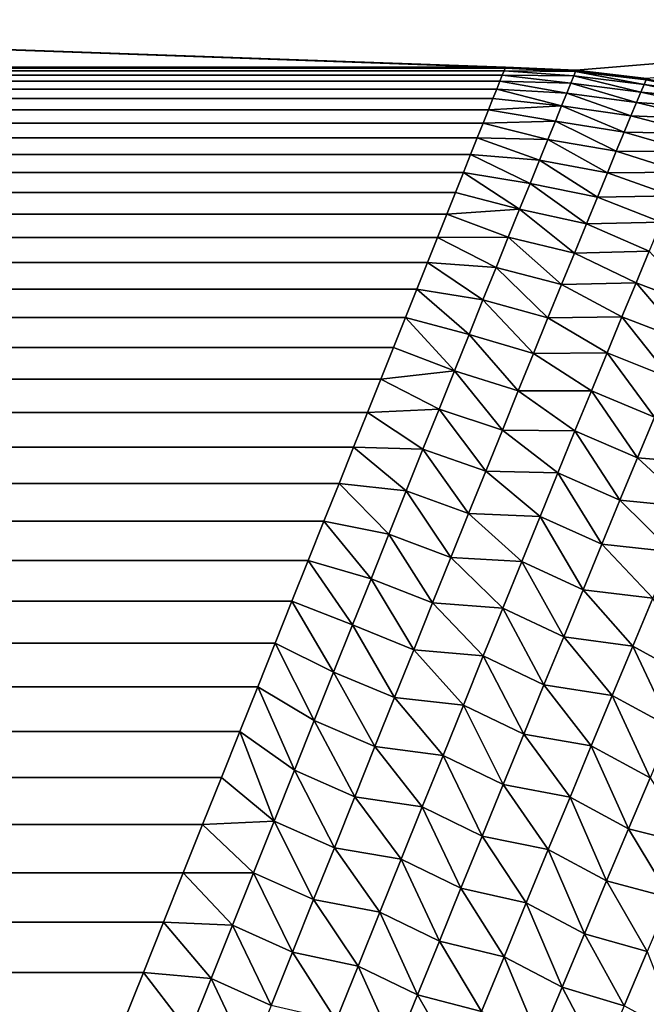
# Model space of a CAD drawing. Extents: x -226 to 226, y -900 to 900.
# Tile 719 of 729: x 178.73 to 179.98, y 894.43 to 896.39. Entities that reach past the tile are written whole.
import ezdxf

# ---------------------------------------------------------------- set-up
doc = ezdxf.new("R2010")
doc.units = 0
doc.header["$LTSCALE"] = 65.185185
for name, color, linetype in [('117', 7, 'CONTINUOUS'), ('189', 7, 'CONTINUOUS'), ('490', 7, 'CONTINUOUS'), ('491', 7, 'CONTINUOUS'), ('496', 7, 'CONTINUOUS'), ('499', 7, 'CONTINUOUS')]:
    doc.layers.add(name, color=color, linetype=linetype)

msp = doc.modelspace()

# ---------------------------------------------------------------- linework, layer by layer
at = {"layer": '117', "color": 7, "linetype": 'CONTINUOUS'}
for points in [[(76, 900), (226, 900), (179.8412, 896.2945), (76, 900)], [(76, 896.3), (76, 900), (179.7, 896.3), (76, 896.3)], [(179.7, 896.3), (76, 900), (179.8412, 896.2945), (179.7, 896.3)], [(179.8412, 896.2945), (226, 900), (179.9816, 896.2778), (179.8412, 896.2945)]]:
    msp.add_3dface(points, dxfattribs=at)
at = {"layer": '189', "color": 7, "linetype": 'CONTINUOUS'}
for points in [[(181.25, 900, 1.9), (177.25, 900, 1.9), (177.25, 0, 1.9), (181.25, 900, 1.9)], [(181.25, 900, 1.9), (177.25, 0, 1.9), (181.25, 0, 1.9), (181.25, 900, 1.9)]]:
    msp.add_3dface(points, dxfattribs=at)
at = {"layer": '490', "color": 7, "linetype": 'CONTINUOUS'}
for points in [[(76, 896.3), (179.7, 896.3), (-179.7, 896.3, -20.3), (76, 896.3)], [(-179.7, 896.3, -20.3), (179.7, 896.3), (179.7, 896.3, -20.3), (-179.7, 896.3, -20.3)]]:
    msp.add_3dface(points, dxfattribs=at)
at = {"layer": '491', "color": 7, "linetype": 'CONTINUOUS'}
for points in [[(179.7, 896.3), (179.8412, 896.2945), (179.7, 896.3, -20.3), (179.7, 896.3)], [(179.7, 896.3, -20.3), (179.8412, 896.2945), (179.8412, 896.2945, -20.3), (179.7, 896.3, -20.3)], [(179.8412, 896.2945), (179.9816, 896.2778), (179.8412, 896.2945, -20.3), (179.8412, 896.2945)], [(179.8412, 896.2945, -20.3), (179.9816, 896.2778), (179.9817, 896.2778, -20.3), (179.8412, 896.2945, -20.3)]]:
    msp.add_3dface(points, dxfattribs=at)
at = {"layer": '496', "color": 7, "linetype": 'CONTINUOUS'}
for points in [[(-179.7, 896.3, -20.3), (179.7, 896.3, -20.3), (179.6993, 896.2983, -20.4022), (-179.7, 896.3, -20.3)], [(-179.6993, 896.2983, -20.4022), (-179.7, 896.3, -20.3), (179.6993, 896.2983, -20.4022), (-179.6993, 896.2983, -20.4022)], [(-179.6972, 896.293, -20.5043), (-179.6993, 896.2983, -20.4022), (179.6972, 896.293, -20.5043), (-179.6972, 896.293, -20.5043)], [(179.6972, 896.293, -20.5043), (-179.6993, 896.2983, -20.4022), (179.6993, 896.2983, -20.4022), (179.6972, 896.293, -20.5043)], [(-179.6937, 896.2843, -20.6062), (-179.6972, 896.293, -20.5043), (179.6937, 896.2843, -20.6062), (-179.6937, 896.2843, -20.6062)], [(179.6937, 896.2843, -20.6062), (-179.6972, 896.293, -20.5043), (179.6972, 896.293, -20.5043), (179.6937, 896.2843, -20.6062)], [(-179.6889, 896.2721, -20.7078), (-179.6937, 896.2843, -20.6062), (179.6889, 896.2721, -20.7078), (-179.6889, 896.2721, -20.7078)], [(179.6889, 896.2721, -20.7078), (-179.6937, 896.2843, -20.6062), (179.6937, 896.2843, -20.6062), (179.6889, 896.2721, -20.7078)], [(-179.6826, 896.2565, -20.8091), (-179.6889, 896.2721, -20.7078), (179.6826, 896.2565, -20.8091), (-179.6826, 896.2565, -20.8091)], [(179.6826, 896.2565, -20.8091), (-179.6889, 896.2721, -20.7078), (179.6889, 896.2721, -20.7078), (179.6826, 896.2565, -20.8091)], [(-179.6749, 896.2374, -20.9099), (-179.6826, 896.2565, -20.8091), (179.6749, 896.2374, -20.9099), (-179.6749, 896.2374, -20.9099)], [(179.6749, 896.2374, -20.9099), (-179.6826, 896.2565, -20.8091), (179.6826, 896.2565, -20.8091), (179.6749, 896.2374, -20.9099)], [(-179.6659, 896.2148, -21.0101), (-179.6749, 896.2374, -20.9099), (179.6659, 896.2148, -21.0101), (-179.6659, 896.2148, -21.0101)], [(179.6659, 896.2148, -21.0101), (-179.6749, 896.2374, -20.9099), (179.6749, 896.2374, -20.9099), (179.6659, 896.2148, -21.0101)], [(-179.6555, 896.1887, -21.1096), (-179.6659, 896.2148, -21.0101), (179.6555, 896.1887, -21.1096), (-179.6555, 896.1887, -21.1096)], [(179.6555, 896.1887, -21.1096), (-179.6659, 896.2148, -21.0101), (179.6659, 896.2148, -21.0101), (179.6555, 896.1887, -21.1096)], [(-179.653, 896.1824, -21.1318), (-179.6555, 896.1887, -21.1096), (179.6437, 896.1592, -21.2084), (-179.653, 896.1824, -21.1318)], [(179.6437, 896.1592, -21.2084), (-179.6555, 896.1887, -21.1096), (179.6555, 896.1887, -21.1096), (179.6437, 896.1592, -21.2084)], [(-179.6437, 896.1592, -21.2084), (-179.653, 896.1824, -21.1318), (179.6437, 896.1592, -21.2084), (-179.6437, 896.1592, -21.2084)], [(-179.6305, 896.1262, -21.3062), (-179.6437, 896.1592, -21.2084), (179.6305, 896.1262, -21.3062), (-179.6305, 896.1262, -21.3062)], [(179.6305, 896.1262, -21.3062), (-179.6437, 896.1592, -21.2084), (179.6437, 896.1592, -21.2084), (179.6305, 896.1262, -21.3062)], [(-179.6159, 896.0898, -21.4031), (-179.6305, 896.1262, -21.3062), (179.6159, 896.0898, -21.4031), (-179.6159, 896.0898, -21.4031)], [(179.6159, 896.0898, -21.4031), (-179.6305, 896.1262, -21.3062), (179.6305, 896.1262, -21.3062), (179.6159, 896.0898, -21.4031)], [(-179.6031, 896.0578, -21.481), (-179.6159, 896.0898, -21.4031), (179.6, 896.05, -21.4989), (-179.6031, 896.0578, -21.481)], [(179.6, 896.05, -21.4989), (-179.6159, 896.0898, -21.4031), (179.6159, 896.0898, -21.4031), (179.6, 896.05, -21.4989)], [(-179.6, 896.05, -21.4989), (-179.6031, 896.0578, -21.481), (179.6, 896.05, -21.4989), (-179.6, 896.05, -21.4989)], [(-179.5827, 896.0068, -21.5935), (-179.6, 896.05, -21.4989), (179.5827, 896.0068, -21.5935), (-179.5827, 896.0068, -21.5935)], [(179.5827, 896.0068, -21.5935), (-179.6, 896.05, -21.4989), (179.6, 896.05, -21.4989), (179.5827, 896.0068, -21.5935)], [(-179.5641, 895.9603, -21.6867), (-179.5827, 896.0068, -21.5935), (179.5641, 895.9603, -21.6867), (-179.5641, 895.9603, -21.6867)], [(179.5641, 895.9603, -21.6867), (-179.5827, 896.0068, -21.5935), (179.5827, 896.0068, -21.5935), (179.5641, 895.9603, -21.6867)], [(-179.5516, 895.929, -21.7451), (-179.5641, 895.9603, -21.6867), (179.5441, 895.9103, -21.7786), (-179.5516, 895.929, -21.7451)], [(179.5441, 895.9103, -21.7786), (-179.5641, 895.9603, -21.6867), (179.5641, 895.9603, -21.6867), (179.5441, 895.9103, -21.7786)], [(-179.5441, 895.9103, -21.7786), (-179.5516, 895.929, -21.7451), (179.5441, 895.9103, -21.7786), (-179.5441, 895.9103, -21.7786)], [(-179.5228, 895.8571, -21.8689), (-179.5441, 895.9103, -21.7786), (179.5228, 895.8571, -21.8689), (-179.5228, 895.8571, -21.8689)], [(179.5228, 895.8571, -21.8689), (-179.5441, 895.9103, -21.7786), (179.5441, 895.9103, -21.7786), (179.5228, 895.8571, -21.8689)], [(-179.5002, 895.8005, -21.9575), (-179.5228, 895.8571, -21.8689), (179.5002, 895.8005, -21.9575), (-179.5002, 895.8005, -21.9575)], [(179.5002, 895.8005, -21.9575), (-179.5228, 895.8571, -21.8689), (179.5228, 895.8571, -21.8689), (179.5002, 895.8005, -21.9575)], [(-179.4984, 895.7959, -21.9645), (-179.5002, 895.8005, -21.9575), (179.4763, 895.7407, -22.0444), (-179.4984, 895.7959, -21.9645)], [(179.4763, 895.7407, -22.0444), (-179.5002, 895.8005, -21.9575), (179.5002, 895.8005, -21.9575), (179.4763, 895.7407, -22.0444)], [(-179.4763, 895.7407, -22.0444), (-179.4984, 895.7959, -21.9645), (179.4763, 895.7407, -22.0444), (-179.4763, 895.7407, -22.0444)], [(-179.4511, 895.6777, -22.1294), (-179.4763, 895.7407, -22.0444), (179.4511, 895.6777, -22.1294), (-179.4511, 895.6777, -22.1294)], [(179.4511, 895.6777, -22.1294), (-179.4763, 895.7407, -22.0444), (179.4763, 895.7407, -22.0444), (179.4511, 895.6777, -22.1294)], [(-179.4437, 895.6593, -22.1531), (-179.4511, 895.6777, -22.1294), (179.4246, 895.6115, -22.2123), (-179.4437, 895.6593, -22.1531)], [(179.4246, 895.6115, -22.2123), (-179.4511, 895.6777, -22.1294), (179.4511, 895.6777, -22.1294), (179.4246, 895.6115, -22.2123)], [(-179.4246, 895.6115, -22.2123), (-179.4437, 895.6593, -22.1531), (179.4246, 895.6115, -22.2123), (-179.4246, 895.6115, -22.2123)], [(-179.3969, 895.5422, -22.2932), (-179.4246, 895.6115, -22.2123), (179.3969, 895.5422, -22.2932), (-179.3969, 895.5422, -22.2932)], [(179.3969, 895.5422, -22.2932), (-179.4246, 895.6115, -22.2123), (179.4246, 895.6115, -22.2123), (179.3969, 895.5422, -22.2932)], [(-179.3875, 895.5189, -22.3191), (-179.3969, 895.5422, -22.2932), (179.3679, 895.4698, -22.3717), (-179.3875, 895.5189, -22.3191)], [(179.3679, 895.4698, -22.3717), (-179.3969, 895.5422, -22.2932), (179.3969, 895.5422, -22.2932), (179.3679, 895.4698, -22.3717)], [(-179.3679, 895.4698, -22.3717), (-179.3875, 895.5189, -22.3191), (179.3679, 895.4698, -22.3717), (-179.3679, 895.4698, -22.3717)], [(-179.3377, 895.3944, -22.4479), (-179.3679, 895.4698, -22.3717), (179.3377, 895.3944, -22.4479), (-179.3377, 895.3944, -22.4479)], [(179.3377, 895.3944, -22.4479), (-179.3679, 895.4698, -22.3717), (179.3679, 895.4698, -22.3717), (179.3377, 895.3944, -22.4479)], [(-179.33, 895.375, -22.4667), (-179.3377, 895.3944, -22.4479), (179.3064, 895.316, -22.5216), (-179.33, 895.375, -22.4667)], [(179.3064, 895.316, -22.5216), (-179.3377, 895.3944, -22.4479), (179.3377, 895.3944, -22.4479), (179.3064, 895.316, -22.5216)], [(-179.3064, 895.316, -22.5216), (-179.33, 895.375, -22.4667), (179.3064, 895.316, -22.5216), (-179.3064, 895.316, -22.5216)], [(-179.2739, 895.2348, -22.5927), (-179.3064, 895.316, -22.5216), (179.2739, 895.2348, -22.5927), (-179.2739, 895.2348, -22.5927)], [(179.2739, 895.2348, -22.5927), (-179.3064, 895.316, -22.5216), (179.3064, 895.316, -22.5216), (179.2739, 895.2348, -22.5927)], [(-179.2711, 895.2278, -22.5986), (-179.2739, 895.2348, -22.5927), (179.2403, 895.1509, -22.661), (-179.2711, 895.2278, -22.5986)], [(179.2403, 895.1509, -22.661), (-179.2739, 895.2348, -22.5927), (179.2739, 895.2348, -22.5927), (179.2403, 895.1509, -22.661)], [(-179.2403, 895.1509, -22.661), (-179.2711, 895.2278, -22.5986), (179.2403, 895.1509, -22.661), (-179.2403, 895.1509, -22.661)], [(-179.2111, 895.0778, -22.7165), (-179.2403, 895.1509, -22.661), (179.2057, 895.0642, -22.7264), (-179.2111, 895.0778, -22.7165)], [(179.2057, 895.0642, -22.7264), (-179.2403, 895.1509, -22.661), (179.2403, 895.1509, -22.661), (179.2057, 895.0642, -22.7264)], [(-179.2057, 895.0642, -22.7264), (-179.2111, 895.0778, -22.7165), (179.2057, 895.0642, -22.7264), (-179.2057, 895.0642, -22.7264)], [(-179.17, 894.9749, -22.7889), (-179.2057, 895.0642, -22.7264), (179.17, 894.9749, -22.7889), (-179.17, 894.9749, -22.7889)], [(179.17, 894.9749, -22.7889), (-179.2057, 895.0642, -22.7264), (179.2057, 895.0642, -22.7264), (179.17, 894.9749, -22.7889)], [(-179.1501, 894.9252, -22.8217), (-179.17, 894.9749, -22.7889), (179.1333, 894.8832, -22.8482), (-179.1501, 894.9252, -22.8217)], [(179.1333, 894.8832, -22.8482), (-179.17, 894.9749, -22.7889), (179.17, 894.9749, -22.7889), (179.1333, 894.8832, -22.8482)], [(-179.1333, 894.8832, -22.8482), (-179.1501, 894.9252, -22.8217), (179.1333, 894.8832, -22.8482), (-179.1333, 894.8832, -22.8482)], [(-179.0956, 894.7891, -22.9044), (-179.1333, 894.8832, -22.8482), (179.0956, 894.7891, -22.9044), (-179.0956, 894.7891, -22.9044)], [(179.0956, 894.7891, -22.9044), (-179.1333, 894.8832, -22.8482), (179.1333, 894.8832, -22.8482), (179.0956, 894.7891, -22.9044)], [(-179.0879, 894.7698, -22.9153), (-179.0956, 894.7891, -22.9044), (179.0571, 894.6927, -22.9571), (-179.0879, 894.7698, -22.9153)], [(179.0571, 894.6927, -22.9571), (-179.0956, 894.7891, -22.9044), (179.0956, 894.7891, -22.9044), (179.0571, 894.6927, -22.9571)], [(-179.0571, 894.6927, -22.9571), (-179.0879, 894.7698, -22.9153), (179.0571, 894.6927, -22.9571), (-179.0571, 894.6927, -22.9571)], [(-179.0249, 894.6123, -22.9978), (-179.0571, 894.6927, -22.9571), (179.0177, 894.5942, -23.0065), (-179.0249, 894.6123, -22.9978)], [(179.0177, 894.5942, -23.0065), (-179.0571, 894.6927, -22.9571), (179.0571, 894.6927, -22.9571), (179.0177, 894.5942, -23.0065)], [(-179.0177, 894.5942, -23.0065), (-179.0249, 894.6123, -22.9978), (179.0177, 894.5942, -23.0065), (-179.0177, 894.5942, -23.0065)], [(-178.9775, 894.4936, -23.0523), (-179.0177, 894.5942, -23.0065), (178.9775, 894.4936, -23.0523), (-178.9775, 894.4936, -23.0523)], [(178.9775, 894.4936, -23.0523), (-179.0177, 894.5942, -23.0065), (179.0177, 894.5942, -23.0065), (178.9775, 894.4936, -23.0523)], [(-178.9611, 894.4527, -23.0697), (-178.9775, 894.4936, -23.0523), (178.9365, 894.3913, -23.0945), (-178.9611, 894.4527, -23.0697)], [(178.9365, 894.3913, -23.0945), (-178.9775, 894.4936, -23.0523), (178.9775, 894.4936, -23.0523), (178.9365, 894.3913, -23.0945)], [(-178.9365, 894.3913, -23.0945), (-178.9611, 894.4527, -23.0697), (178.9365, 894.3913, -23.0945), (-178.9365, 894.3913, -23.0945)]]:
    msp.add_3dface(points, dxfattribs=at)
at = {"layer": '499', "color": 7, "linetype": 'CONTINUOUS'}
for points in [[(179.6937, 896.2843, -20.6062), (179.6972, 896.293, -20.5043), (179.8365, 896.2829, -20.5625), (179.6937, 896.2843, -20.6062)], [(179.6972, 896.293, -20.5043), (179.6993, 896.2983, -20.4022), (179.84, 896.2916, -20.4314), (179.6972, 896.293, -20.5043)], [(179.8365, 896.2829, -20.5625), (179.6972, 896.293, -20.5043), (179.84, 896.2916, -20.4314), (179.8365, 896.2829, -20.5625)], [(179.6993, 896.2983, -20.4022), (179.7, 896.3, -20.3), (179.84, 896.2916, -20.4314), (179.6993, 896.2983, -20.4022)], [(179.7, 896.3, -20.3), (179.8412, 896.2945, -20.3), (179.84, 896.2916, -20.4314), (179.7, 896.3, -20.3)], [(179.84, 896.2916, -20.4314), (179.8412, 896.2945, -20.3), (179.9805, 896.2748, -20.4349), (179.84, 896.2916, -20.4314)], [(179.8412, 896.2945, -20.3), (179.9817, 896.2778, -20.3), (179.9805, 896.2748, -20.4349), (179.8412, 896.2945, -20.3)], [(179.6889, 896.2721, -20.7078), (179.6937, 896.2843, -20.6062), (179.8307, 896.2686, -20.6929), (179.6889, 896.2721, -20.7078)], [(179.8307, 896.2686, -20.6929), (179.6937, 896.2843, -20.6062), (179.8365, 896.2829, -20.5625), (179.8307, 896.2686, -20.6929)], [(179.8307, 896.2686, -20.6929), (179.8365, 896.2829, -20.5625), (179.9704, 896.2506, -20.703), (179.8307, 896.2686, -20.6929)], [(179.8365, 896.2829, -20.5625), (179.84, 896.2916, -20.4314), (179.9767, 896.2657, -20.5694), (179.8365, 896.2829, -20.5625)], [(179.9704, 896.2506, -20.703), (179.8365, 896.2829, -20.5625), (179.9767, 896.2657, -20.5694), (179.9704, 896.2506, -20.703)], [(179.9767, 896.2657, -20.5694), (179.84, 896.2916, -20.4314), (179.9805, 896.2748, -20.4349), (179.9767, 896.2657, -20.5694)], [(179.9767, 896.2657, -20.5694), (179.9805, 896.2748, -20.4349), (180.119, 896.2469, -20.4415), (179.9767, 896.2657, -20.5694)], [(179.9805, 896.2748, -20.4349), (179.9817, 896.2778, -20.3), (180.119, 896.2469, -20.4415), (179.9805, 896.2748, -20.4349)], [(179.6749, 896.2374, -20.9099), (179.6826, 896.2565, -20.8091), (179.8121, 896.2231, -20.9503), (179.6749, 896.2374, -20.9099)], [(179.6826, 896.2565, -20.8091), (179.6889, 896.2721, -20.7078), (179.8225, 896.2486, -20.8223), (179.6826, 896.2565, -20.8091)], [(179.8121, 896.2231, -20.9503), (179.6826, 896.2565, -20.8091), (179.8225, 896.2486, -20.8223), (179.8121, 896.2231, -20.9503)], [(179.8225, 896.2486, -20.8223), (179.6889, 896.2721, -20.7078), (179.8307, 896.2686, -20.6929), (179.8225, 896.2486, -20.8223)], [(179.8225, 896.2486, -20.8223), (179.8307, 896.2686, -20.6929), (179.9616, 896.2296, -20.8355), (179.8225, 896.2486, -20.8223)], [(179.9616, 896.2296, -20.8355), (179.8307, 896.2686, -20.6929), (179.9704, 896.2506, -20.703), (179.9616, 896.2296, -20.8355)], [(179.9704, 896.2506, -20.703), (179.9767, 896.2657, -20.5694), (180.1148, 896.2369, -20.5825), (179.9704, 896.2506, -20.703)], [(180.1148, 896.2369, -20.5825), (179.9767, 896.2657, -20.5694), (180.119, 896.2469, -20.4415), (180.1148, 896.2369, -20.5825)], [(179.6659, 896.2148, -21.0101), (179.6749, 896.2374, -20.9099), (179.8121, 896.2231, -20.9503), (179.6659, 896.2148, -21.0101)], [(179.8121, 896.2231, -20.9503), (179.8225, 896.2486, -20.8223), (179.9504, 896.2028, -20.9665), (179.8121, 896.2231, -20.9503)], [(179.9504, 896.2028, -20.9665), (179.8225, 896.2486, -20.8223), (179.9616, 896.2296, -20.8355), (179.9504, 896.2028, -20.9665)], [(179.9616, 896.2296, -20.8355), (179.9704, 896.2506, -20.703), (180.1077, 896.2203, -20.7225), (179.9616, 896.2296, -20.8355)], [(180.1077, 896.2203, -20.7225), (179.9704, 896.2506, -20.703), (180.1148, 896.2369, -20.5825), (180.1077, 896.2203, -20.7225)], [(179.6555, 896.1887, -21.1096), (179.6659, 896.2148, -21.0101), (179.7995, 896.1922, -21.0767), (179.6555, 896.1887, -21.1096)], [(179.7995, 896.1922, -21.0767), (179.6659, 896.2148, -21.0101), (179.8121, 896.2231, -20.9503), (179.7995, 896.1922, -21.0767)], [(179.7995, 896.1922, -21.0767), (179.8121, 896.2231, -20.9503), (179.9369, 896.1704, -21.0956), (179.7995, 896.1922, -21.0767)], [(179.9369, 896.1704, -21.0956), (179.8121, 896.2231, -20.9503), (179.9504, 896.2028, -20.9665), (179.9369, 896.1704, -21.0956)], [(179.9504, 896.2028, -20.9665), (179.9616, 896.2296, -20.8355), (180.0979, 896.1972, -20.8612), (179.9504, 896.2028, -20.9665)], [(180.0979, 896.1972, -20.8612), (179.9616, 896.2296, -20.8355), (180.1077, 896.2203, -20.7225), (180.0979, 896.1972, -20.8612)], [(179.9369, 896.1704, -21.0956), (179.9504, 896.2028, -20.9665), (180.0854, 896.1677, -20.9979), (179.9369, 896.1704, -21.0956)], [(180.0854, 896.1677, -20.9979), (179.9504, 896.2028, -20.9665), (180.0979, 896.1972, -20.8612), (180.0854, 896.1677, -20.9979)], [(179.6437, 896.1592, -21.2084), (179.6555, 896.1887, -21.1096), (179.7847, 896.1559, -21.2012), (179.6437, 896.1592, -21.2084)], [(179.7847, 896.1559, -21.2012), (179.6555, 896.1887, -21.1096), (179.7995, 896.1922, -21.0767), (179.7847, 896.1559, -21.2012)], [(179.7847, 896.1559, -21.2012), (179.7995, 896.1922, -21.0767), (179.9212, 896.1324, -21.2224), (179.7847, 896.1559, -21.2012)], [(179.9212, 896.1324, -21.2224), (179.7995, 896.1922, -21.0767), (179.9369, 896.1704, -21.0956), (179.9212, 896.1324, -21.2224)], [(179.6305, 896.1262, -21.3062), (179.6437, 896.1592, -21.2084), (179.7678, 896.1145, -21.3235), (179.6305, 896.1262, -21.3062)], [(179.7678, 896.1145, -21.3235), (179.6437, 896.1592, -21.2084), (179.7847, 896.1559, -21.2012), (179.7678, 896.1145, -21.3235)], [(179.7678, 896.1145, -21.3235), (179.7847, 896.1559, -21.2012), (179.9033, 896.0891, -21.3468), (179.7678, 896.1145, -21.3235)], [(179.9033, 896.0891, -21.3468), (179.7847, 896.1559, -21.2012), (179.9212, 896.1324, -21.2224), (179.9033, 896.0891, -21.3468)], [(179.9212, 896.1324, -21.2224), (179.9369, 896.1704, -21.0956), (180.0703, 896.1322, -21.1323), (179.9212, 896.1324, -21.2224)], [(180.0703, 896.1322, -21.1323), (179.9369, 896.1704, -21.0956), (180.0854, 896.1677, -20.9979), (180.0703, 896.1322, -21.1323)], [(179.6159, 896.0898, -21.4031), (179.6305, 896.1262, -21.3062), (179.749, 896.068, -21.4433), (179.6159, 896.0898, -21.4031)], [(179.749, 896.068, -21.4433), (179.6305, 896.1262, -21.3062), (179.7678, 896.1145, -21.3235), (179.749, 896.068, -21.4433)], [(179.9033, 896.0891, -21.3468), (179.9212, 896.1324, -21.2224), (180.0528, 896.0906, -21.2641), (179.9033, 896.0891, -21.3468)], [(180.0528, 896.0906, -21.2641), (179.9212, 896.1324, -21.2224), (180.0703, 896.1322, -21.1323), (180.0528, 896.0906, -21.2641)], [(179.749, 896.068, -21.4433), (179.7678, 896.1145, -21.3235), (179.8833, 896.0407, -21.4684), (179.749, 896.068, -21.4433)], [(179.8833, 896.0407, -21.4684), (179.7678, 896.1145, -21.3235), (179.9033, 896.0891, -21.3468), (179.8833, 896.0407, -21.4684)], [(179.6, 896.05, -21.4989), (179.6159, 896.0898, -21.4031), (179.7282, 896.0167, -21.5605), (179.6, 896.05, -21.4989)], [(179.7282, 896.0167, -21.5605), (179.6159, 896.0898, -21.4031), (179.749, 896.068, -21.4433), (179.7282, 896.0167, -21.5605)], [(179.8833, 896.0407, -21.4684), (179.9033, 896.0891, -21.3468), (180.0329, 896.0434, -21.393), (179.8833, 896.0407, -21.4684)], [(180.0329, 896.0434, -21.393), (179.9033, 896.0891, -21.3468), (180.0528, 896.0906, -21.2641), (180.0329, 896.0434, -21.393)], [(179.7282, 896.0167, -21.5605), (179.749, 896.068, -21.4433), (179.8614, 895.9874, -21.587), (179.7282, 896.0167, -21.5605)], [(179.8614, 895.9874, -21.587), (179.749, 896.068, -21.4433), (179.8833, 896.0407, -21.4684), (179.8614, 895.9874, -21.587)], [(179.5827, 896.0068, -21.5935), (179.6, 896.05, -21.4989), (179.7282, 896.0167, -21.5605), (179.5827, 896.0068, -21.5935)], [(179.8614, 895.9874, -21.587), (179.8833, 896.0407, -21.4684), (180.0108, 895.9907, -21.5185), (179.8614, 895.9874, -21.587)], [(180.0108, 895.9907, -21.5185), (179.8833, 896.0407, -21.4684), (180.0329, 896.0434, -21.393), (180.0108, 895.9907, -21.5185)], [(179.5641, 895.9603, -21.6867), (179.5827, 896.0068, -21.5935), (179.7056, 895.9608, -21.6748), (179.5641, 895.9603, -21.6867)], [(179.7056, 895.9608, -21.6748), (179.5827, 896.0068, -21.5935), (179.7282, 896.0167, -21.5605), (179.7056, 895.9608, -21.6748)], [(179.7056, 895.9608, -21.6748), (179.7282, 896.0167, -21.5605), (179.8376, 895.9293, -21.7024), (179.7056, 895.9608, -21.6748)], [(179.8376, 895.9293, -21.7024), (179.7282, 896.0167, -21.5605), (179.8614, 895.9874, -21.587), (179.8376, 895.9293, -21.7024)], [(179.8376, 895.9293, -21.7024), (179.8614, 895.9874, -21.587), (179.9866, 895.9328, -21.6405), (179.8376, 895.9293, -21.7024)], [(179.9866, 895.9328, -21.6405), (179.8614, 895.9874, -21.587), (180.0108, 895.9907, -21.5185), (179.9866, 895.9328, -21.6405)], [(179.5441, 895.9103, -21.7786), (179.5641, 895.9603, -21.6867), (179.6812, 895.9004, -21.786), (179.5441, 895.9103, -21.7786)], [(179.6812, 895.9004, -21.786), (179.5641, 895.9603, -21.6867), (179.7056, 895.9608, -21.6748), (179.6812, 895.9004, -21.786)], [(179.6812, 895.9004, -21.786), (179.7056, 895.9608, -21.6748), (179.812, 895.8668, -21.8144), (179.6812, 895.9004, -21.786)], [(179.812, 895.8668, -21.8144), (179.7056, 895.9608, -21.6748), (179.8376, 895.9293, -21.7024), (179.812, 895.8668, -21.8144)], [(179.812, 895.8668, -21.8144), (179.8376, 895.9293, -21.7024), (179.9605, 895.87, -21.7588), (179.812, 895.8668, -21.8144)], [(179.9605, 895.87, -21.7588), (179.8376, 895.9293, -21.7024), (179.9866, 895.9328, -21.6405), (179.9605, 895.87, -21.7588)], [(179.9605, 895.87, -21.7588), (179.9866, 895.9328, -21.6405), (180.0893, 895.8215, -21.7732), (179.9605, 895.87, -21.7588)], [(179.5228, 895.8571, -21.8689), (179.5441, 895.9103, -21.7786), (179.6551, 895.8358, -21.894), (179.5228, 895.8571, -21.8689)], [(179.6551, 895.8358, -21.894), (179.5441, 895.9103, -21.7786), (179.6812, 895.9004, -21.786), (179.6551, 895.8358, -21.894)], [(179.6551, 895.8358, -21.894), (179.6812, 895.9004, -21.786), (179.7847, 895.8, -21.9229), (179.6551, 895.8358, -21.894)], [(179.7847, 895.8, -21.9229), (179.6812, 895.9004, -21.786), (179.812, 895.8668, -21.8144), (179.7847, 895.8, -21.9229)], [(179.7847, 895.8, -21.9229), (179.812, 895.8668, -21.8144), (179.9325, 895.8024, -21.8731), (179.7847, 895.8, -21.9229)], [(179.9325, 895.8024, -21.8731), (179.812, 895.8668, -21.8144), (179.9605, 895.87, -21.7588), (179.9325, 895.8024, -21.8731)], [(179.9325, 895.8024, -21.8731), (179.9605, 895.87, -21.7588), (180.0603, 895.7526, -21.8874), (179.9325, 895.8024, -21.8731)], [(180.0603, 895.7526, -21.8874), (179.9605, 895.87, -21.7588), (180.0893, 895.8215, -21.7732), (180.0603, 895.7526, -21.8874)], [(179.5002, 895.8005, -21.9575), (179.5228, 895.8571, -21.8689), (179.6274, 895.767, -21.9986), (179.5002, 895.8005, -21.9575)], [(179.6274, 895.767, -21.9986), (179.5228, 895.8571, -21.8689), (179.6551, 895.8358, -21.894), (179.6274, 895.767, -21.9986)], [(179.6274, 895.767, -21.9986), (179.6551, 895.8358, -21.894), (179.7559, 895.7292, -22.0276), (179.6274, 895.767, -21.9986)], [(179.7559, 895.7292, -22.0276), (179.6551, 895.8358, -21.894), (179.7847, 895.8, -21.9229), (179.7559, 895.7292, -22.0276)], [(179.9028, 895.7305, -21.9832), (179.7847, 895.8, -21.9229), (179.9325, 895.8024, -21.8731), (179.9028, 895.7305, -21.9832)], [(179.9028, 895.7305, -21.9832), (179.9325, 895.8024, -21.8731), (180.0296, 895.6794, -21.9973), (179.9028, 895.7305, -21.9832)], [(180.0296, 895.6794, -21.9973), (179.9325, 895.8024, -21.8731), (180.0603, 895.7526, -21.8874), (180.0296, 895.6794, -21.9973)], [(179.4763, 895.7407, -22.0444), (179.5002, 895.8005, -21.9575), (179.5981, 895.6944, -22.0997), (179.4763, 895.7407, -22.0444)], [(179.5981, 895.6944, -22.0997), (179.5002, 895.8005, -21.9575), (179.6274, 895.767, -21.9986), (179.5981, 895.6944, -22.0997)], [(179.7559, 895.7292, -22.0276), (179.7847, 895.8, -21.9229), (179.9028, 895.7305, -21.9832), (179.7559, 895.7292, -22.0276)], [(179.5981, 895.6944, -22.0997), (179.6274, 895.767, -21.9986), (179.7256, 895.6545, -22.1285), (179.5981, 895.6944, -22.0997)], [(179.7256, 895.6545, -22.1285), (179.6274, 895.767, -21.9986), (179.7559, 895.7292, -22.0276), (179.7256, 895.6545, -22.1285)], [(179.4511, 895.6777, -22.1294), (179.4763, 895.7407, -22.0444), (179.5981, 895.6944, -22.0997), (179.4511, 895.6777, -22.1294)], [(179.7256, 895.6545, -22.1285), (179.7559, 895.7292, -22.0276), (179.8714, 895.6545, -22.0892), (179.7256, 895.6545, -22.1285)], [(179.8714, 895.6545, -22.0892), (179.7559, 895.7292, -22.0276), (179.9028, 895.7305, -21.9832), (179.8714, 895.6545, -22.0892)], [(179.8714, 895.6545, -22.0892), (179.9028, 895.7305, -21.9832), (179.9973, 895.602, -22.1026), (179.8714, 895.6545, -22.0892)], [(179.9973, 895.602, -22.1026), (179.9028, 895.7305, -21.9832), (180.0296, 895.6794, -21.9973), (179.9973, 895.602, -22.1026)], [(179.5675, 895.618, -22.1971), (179.4511, 895.6777, -22.1294), (179.5981, 895.6944, -22.0997), (179.5675, 895.618, -22.1971)], [(179.5675, 895.618, -22.1971), (179.5981, 895.6944, -22.0997), (179.6938, 895.5762, -22.2255), (179.5675, 895.618, -22.1971)], [(179.6938, 895.5762, -22.2255), (179.5981, 895.6944, -22.0997), (179.7256, 895.6545, -22.1285), (179.6938, 895.5762, -22.2255)], [(179.4246, 895.6115, -22.2123), (179.4511, 895.6777, -22.1294), (179.5675, 895.618, -22.1971), (179.4246, 895.6115, -22.2123)], [(179.6938, 895.5762, -22.2255), (179.7256, 895.6545, -22.1285), (179.8386, 895.5745, -22.1908), (179.6938, 895.5762, -22.2255)], [(179.8386, 895.5745, -22.1908), (179.7256, 895.6545, -22.1285), (179.8714, 895.6545, -22.0892), (179.8386, 895.5745, -22.1908)], [(179.8386, 895.5745, -22.1908), (179.8714, 895.6545, -22.0892), (179.9636, 895.5209, -22.2034), (179.8386, 895.5745, -22.1908)], [(179.9636, 895.5209, -22.2034), (179.8714, 895.6545, -22.0892), (179.9973, 895.602, -22.1026), (179.9636, 895.5209, -22.2034)], [(179.3969, 895.5422, -22.2932), (179.4246, 895.6115, -22.2123), (179.5354, 895.5382, -22.2907), (179.3969, 895.5422, -22.2932)], [(179.5354, 895.5382, -22.2907), (179.4246, 895.6115, -22.2123), (179.5675, 895.618, -22.1971), (179.5354, 895.5382, -22.2907)], [(179.5354, 895.5382, -22.2907), (179.5675, 895.618, -22.1971), (179.6608, 895.4945, -22.3185), (179.5354, 895.5382, -22.2907)], [(179.6608, 895.4945, -22.3185), (179.5675, 895.618, -22.1971), (179.6938, 895.5762, -22.2255), (179.6608, 895.4945, -22.3185)], [(179.9636, 895.5209, -22.2034), (179.9973, 895.602, -22.1026), (180.1064, 895.5085, -22.1515), (179.9636, 895.5209, -22.2034)], [(179.6608, 895.4945, -22.3185), (179.6938, 895.5762, -22.2255), (179.8044, 895.491, -22.2879), (179.6608, 895.4945, -22.3185)], [(179.8044, 895.491, -22.2879), (179.6938, 895.5762, -22.2255), (179.8386, 895.5745, -22.1908), (179.8044, 895.491, -22.2879)], [(179.8044, 895.491, -22.2879), (179.8386, 895.5745, -22.1908), (179.9285, 895.4363, -22.2995), (179.8044, 895.491, -22.2879)], [(179.9285, 895.4363, -22.2995), (179.8386, 895.5745, -22.1908), (179.9636, 895.5209, -22.2034), (179.9285, 895.4363, -22.2995)], [(179.3679, 895.4698, -22.3717), (179.3969, 895.5422, -22.2932), (179.5021, 895.4551, -22.3805), (179.3679, 895.4698, -22.3717)], [(179.5021, 895.4551, -22.3805), (179.3969, 895.5422, -22.2932), (179.5354, 895.5382, -22.2907), (179.5021, 895.4551, -22.3805)], [(179.5021, 895.4551, -22.3805), (179.5354, 895.5382, -22.2907), (179.6265, 895.4097, -22.4074), (179.5021, 895.4551, -22.3805)], [(179.6265, 895.4097, -22.4074), (179.5354, 895.5382, -22.2907), (179.6608, 895.4945, -22.3185), (179.6265, 895.4097, -22.4074)], [(179.9285, 895.4363, -22.2995), (179.9636, 895.5209, -22.2034), (180.0701, 895.4226, -22.2521), (179.9285, 895.4363, -22.2995)], [(180.0701, 895.4226, -22.2521), (179.9636, 895.5209, -22.2034), (180.1064, 895.5085, -22.1515), (180.0701, 895.4226, -22.2521)], [(179.6265, 895.4097, -22.4074), (179.6608, 895.4945, -22.3185), (179.769, 895.404, -22.3806), (179.6265, 895.4097, -22.4074)], [(179.769, 895.404, -22.3806), (179.6608, 895.4945, -22.3185), (179.8044, 895.491, -22.2879), (179.769, 895.404, -22.3806)], [(179.769, 895.404, -22.3806), (179.8044, 895.491, -22.2879), (179.8922, 895.3485, -22.3909), (179.769, 895.404, -22.3806)], [(179.8922, 895.3485, -22.3909), (179.8044, 895.491, -22.2879), (179.9285, 895.4363, -22.2995), (179.8922, 895.3485, -22.3909)], [(179.3377, 895.3944, -22.4479), (179.3679, 895.4698, -22.3717), (179.4675, 895.3688, -22.4664), (179.3377, 895.3944, -22.4479)], [(179.4675, 895.3688, -22.4664), (179.3679, 895.4698, -22.3717), (179.5021, 895.4551, -22.3805), (179.4675, 895.3688, -22.4664)], [(179.4675, 895.3688, -22.4664), (179.5021, 895.4551, -22.3805), (179.5911, 895.3218, -22.4922), (179.4675, 895.3688, -22.4664)], [(179.5911, 895.3218, -22.4922), (179.5021, 895.4551, -22.3805), (179.6265, 895.4097, -22.4074), (179.5911, 895.3218, -22.4922)], [(179.8922, 895.3485, -22.3909), (179.9285, 895.4363, -22.2995), (180.0326, 895.3332, -22.3475), (179.8922, 895.3485, -22.3909)], [(180.0326, 895.3332, -22.3475), (179.9285, 895.4363, -22.2995), (180.0701, 895.4226, -22.2521), (180.0326, 895.3332, -22.3475)], [(179.5911, 895.3218, -22.4922), (179.6265, 895.4097, -22.4074), (179.7323, 895.314, -22.4687), (179.5911, 895.3218, -22.4922)], [(179.7323, 895.314, -22.4687), (179.6265, 895.4097, -22.4074), (179.769, 895.404, -22.3806), (179.7323, 895.314, -22.4687)], [(179.3064, 895.316, -22.5216), (179.3377, 895.3944, -22.4479), (179.4317, 895.2796, -22.5483), (179.3064, 895.316, -22.5216)], [(179.4317, 895.2796, -22.5483), (179.3377, 895.3944, -22.4479), (179.4675, 895.3688, -22.4664), (179.4317, 895.2796, -22.5483)], [(179.7323, 895.314, -22.4687), (179.769, 895.404, -22.3806), (179.8547, 895.2576, -22.4776), (179.7323, 895.314, -22.4687)], [(179.8547, 895.2576, -22.4776), (179.769, 895.404, -22.3806), (179.8922, 895.3485, -22.3909), (179.8547, 895.2576, -22.4776)], [(179.4317, 895.2796, -22.5483), (179.4675, 895.3688, -22.4664), (179.5546, 895.2312, -22.5727), (179.4317, 895.2796, -22.5483)], [(179.5546, 895.2312, -22.5727), (179.4675, 895.3688, -22.4664), (179.5911, 895.3218, -22.4922), (179.5546, 895.2312, -22.5727)], [(179.8547, 895.2576, -22.4776), (179.8922, 895.3485, -22.3909), (179.9938, 895.2406, -22.4377), (179.8547, 895.2576, -22.4776)], [(179.9938, 895.2406, -22.4377), (179.8922, 895.3485, -22.3909), (180.0326, 895.3332, -22.3475), (179.9938, 895.2406, -22.4377)], [(179.2739, 895.2348, -22.5927), (179.3064, 895.316, -22.5216), (179.3949, 895.1877, -22.6261), (179.2739, 895.2348, -22.5927)], [(179.3949, 895.1877, -22.6261), (179.3064, 895.316, -22.5216), (179.4317, 895.2796, -22.5483), (179.3949, 895.1877, -22.6261)], [(179.5546, 895.2312, -22.5727), (179.5911, 895.3218, -22.4922), (179.6945, 895.221, -22.5521), (179.5546, 895.2312, -22.5727)], [(179.6945, 895.221, -22.5521), (179.5911, 895.3218, -22.4922), (179.7323, 895.314, -22.4687), (179.6945, 895.221, -22.5521)], [(179.6945, 895.221, -22.5521), (179.7323, 895.314, -22.4687), (179.8162, 895.1639, -22.5596), (179.6945, 895.221, -22.5521)], [(179.8162, 895.1639, -22.5596), (179.7323, 895.314, -22.4687), (179.8547, 895.2576, -22.4776), (179.8162, 895.1639, -22.5596)], [(179.3949, 895.1877, -22.6261), (179.4317, 895.2796, -22.5483), (179.5171, 895.138, -22.649), (179.3949, 895.1877, -22.6261)], [(179.5171, 895.138, -22.649), (179.4317, 895.2796, -22.5483), (179.5546, 895.2312, -22.5727), (179.5171, 895.138, -22.649)], [(179.8162, 895.1639, -22.5596), (179.8547, 895.2576, -22.4776), (179.9539, 895.1451, -22.5227), (179.8162, 895.1639, -22.5596)], [(179.9539, 895.1451, -22.5227), (179.8547, 895.2576, -22.4776), (179.9938, 895.2406, -22.4377), (179.9539, 895.1451, -22.5227)], [(179.2403, 895.1509, -22.661), (179.2739, 895.2348, -22.5927), (179.3571, 895.0932, -22.6997), (179.2403, 895.1509, -22.661)], [(179.3571, 895.0932, -22.6997), (179.2739, 895.2348, -22.5927), (179.3949, 895.1877, -22.6261), (179.3571, 895.0932, -22.6997)], [(179.9539, 895.1451, -22.5227), (179.9938, 895.2406, -22.4377), (180.072, 895.0804, -22.5128), (179.9539, 895.1451, -22.5227)], [(179.5171, 895.138, -22.649), (179.5546, 895.2312, -22.5727), (179.6557, 895.1254, -22.631), (179.5171, 895.138, -22.649)], [(179.6557, 895.1254, -22.631), (179.5546, 895.2312, -22.5727), (179.6945, 895.221, -22.5521), (179.6557, 895.1254, -22.631)], [(179.6557, 895.1254, -22.631), (179.6945, 895.221, -22.5521), (179.7768, 895.0678, -22.6367), (179.6557, 895.1254, -22.631)], [(179.7768, 895.0678, -22.6367), (179.6945, 895.221, -22.5521), (179.8162, 895.1639, -22.5596), (179.7768, 895.0678, -22.6367)], [(179.3571, 895.0932, -22.6997), (179.3949, 895.1877, -22.6261), (179.4787, 895.0423, -22.7211), (179.3571, 895.0932, -22.6997)], [(179.4787, 895.0423, -22.7211), (179.3949, 895.1877, -22.6261), (179.5171, 895.138, -22.649), (179.4787, 895.0423, -22.7211)], [(179.7768, 895.0678, -22.6367), (179.8162, 895.1639, -22.5596), (179.9131, 895.0469, -22.6026), (179.7768, 895.0678, -22.6367)], [(179.9131, 895.0469, -22.6026), (179.8162, 895.1639, -22.5596), (179.9539, 895.1451, -22.5227), (179.9131, 895.0469, -22.6026)], [(179.2057, 895.0642, -22.7264), (179.2403, 895.1509, -22.661), (179.3184, 894.9964, -22.7692), (179.2057, 895.0642, -22.7264)], [(179.3184, 894.9964, -22.7692), (179.2403, 895.1509, -22.661), (179.3571, 895.0932, -22.6997), (179.3184, 894.9964, -22.7692)], [(179.4787, 895.0423, -22.7211), (179.5171, 895.138, -22.649), (179.616, 895.0273, -22.7052), (179.4787, 895.0423, -22.7211)], [(179.616, 895.0273, -22.7052), (179.5171, 895.138, -22.649), (179.6557, 895.1254, -22.631), (179.616, 895.0273, -22.7052)], [(179.9131, 895.0469, -22.6026), (179.9539, 895.1451, -22.5227), (180.0307, 894.9826, -22.5907), (179.9131, 895.0469, -22.6026)], [(180.0307, 894.9826, -22.5907), (179.9539, 895.1451, -22.5227), (180.072, 895.0804, -22.5128), (180.0307, 894.9826, -22.5907)], [(179.616, 895.0273, -22.7052), (179.6557, 895.1254, -22.631), (179.7365, 894.9693, -22.7091), (179.616, 895.0273, -22.7052)], [(179.7365, 894.9693, -22.7091), (179.6557, 895.1254, -22.631), (179.7768, 895.0678, -22.6367), (179.7365, 894.9693, -22.7091)], [(179.3184, 894.9964, -22.7692), (179.3571, 895.0932, -22.6997), (179.4394, 894.9445, -22.7888), (179.3184, 894.9964, -22.7692)], [(179.4394, 894.9445, -22.7888), (179.3571, 895.0932, -22.6997), (179.4787, 895.0423, -22.7211), (179.4394, 894.9445, -22.7888)], [(179.17, 894.9749, -22.7889), (179.2057, 895.0642, -22.7264), (179.2788, 894.8973, -22.8345), (179.17, 894.9749, -22.7889)], [(179.2788, 894.8973, -22.8345), (179.2057, 895.0642, -22.7264), (179.3184, 894.9964, -22.7692), (179.2788, 894.8973, -22.8345)], [(179.7365, 894.9693, -22.7091), (179.7768, 895.0678, -22.6367), (179.8713, 894.9463, -22.6772), (179.7365, 894.9693, -22.7091)], [(179.8713, 894.9463, -22.6772), (179.7768, 895.0678, -22.6367), (179.9131, 895.0469, -22.6026), (179.8713, 894.9463, -22.6772)], [(179.4394, 894.9445, -22.7888), (179.4787, 895.0423, -22.7211), (179.5754, 894.9269, -22.7747), (179.4394, 894.9445, -22.7888)], [(179.5754, 894.9269, -22.7747), (179.4787, 895.0423, -22.7211), (179.616, 895.0273, -22.7052), (179.5754, 894.9269, -22.7747)], [(179.8713, 894.9463, -22.6772), (179.9131, 895.0469, -22.6026), (179.9885, 894.8825, -22.6634), (179.8713, 894.9463, -22.6772)], [(179.9885, 894.8825, -22.6634), (179.9131, 895.0469, -22.6026), (180.0307, 894.9826, -22.5907), (179.9885, 894.8825, -22.6634)], [(179.5754, 894.9269, -22.7747), (179.616, 895.0273, -22.7052), (179.6954, 894.8687, -22.7767), (179.5754, 894.9269, -22.7747)], [(179.6954, 894.8687, -22.7767), (179.616, 895.0273, -22.7052), (179.7365, 894.9693, -22.7091), (179.6954, 894.8687, -22.7767)], [(179.2788, 894.8973, -22.8345), (179.3184, 894.9964, -22.7692), (179.3993, 894.8446, -22.8522), (179.2788, 894.8973, -22.8345)], [(179.3993, 894.8446, -22.8522), (179.3184, 894.9964, -22.7692), (179.4394, 894.9445, -22.7888), (179.3993, 894.8446, -22.8522)], [(179.1333, 894.8832, -22.8482), (179.17, 894.9749, -22.7889), (179.2383, 894.7961, -22.8955), (179.1333, 894.8832, -22.8482)], [(179.2383, 894.7961, -22.8955), (179.17, 894.9749, -22.7889), (179.2788, 894.8973, -22.8345), (179.2383, 894.7961, -22.8955)], [(179.6954, 894.8687, -22.7767), (179.7365, 894.9693, -22.7091), (179.8288, 894.8436, -22.7468), (179.6954, 894.8687, -22.7767)], [(179.8288, 894.8436, -22.7468), (179.7365, 894.9693, -22.7091), (179.8713, 894.9463, -22.6772), (179.8288, 894.8436, -22.7468)], [(179.3993, 894.8446, -22.8522), (179.4394, 894.9445, -22.7888), (179.534, 894.8245, -22.8396), (179.3993, 894.8446, -22.8522)], [(179.534, 894.8245, -22.8396), (179.4394, 894.9445, -22.7888), (179.5754, 894.9269, -22.7747), (179.534, 894.8245, -22.8396)], [(179.8288, 894.8436, -22.7468), (179.8713, 894.9463, -22.6772), (179.9455, 894.7805, -22.7309), (179.8288, 894.8436, -22.7468)], [(179.9455, 894.7805, -22.7309), (179.8713, 894.9463, -22.6772), (179.9885, 894.8825, -22.6634), (179.9455, 894.7805, -22.7309)], [(179.534, 894.8245, -22.8396), (179.5754, 894.9269, -22.7747), (179.6536, 894.7662, -22.8396), (179.534, 894.8245, -22.8396)], [(179.6536, 894.7662, -22.8396), (179.5754, 894.9269, -22.7747), (179.6954, 894.8687, -22.7767), (179.6536, 894.7662, -22.8396)], [(179.0956, 894.7891, -22.9044), (179.1333, 894.8832, -22.8482), (179.2383, 894.7961, -22.8955), (179.0956, 894.7891, -22.9044)], [(179.2383, 894.7961, -22.8955), (179.2788, 894.8973, -22.8345), (179.3585, 894.7429, -22.9112), (179.2383, 894.7961, -22.8955)], [(179.3585, 894.7429, -22.9112), (179.2788, 894.8973, -22.8345), (179.3993, 894.8446, -22.8522), (179.3585, 894.7429, -22.9112)], [(179.9455, 894.7805, -22.7309), (179.9885, 894.8825, -22.6634), (180.0738, 894.7484, -22.6851), (179.9455, 894.7805, -22.7309)], [(179.6536, 894.7662, -22.8396), (179.6954, 894.8687, -22.7767), (179.7855, 894.739, -22.8112), (179.6536, 894.7662, -22.8396)], [(179.7855, 894.739, -22.8112), (179.6954, 894.8687, -22.7767), (179.8288, 894.8436, -22.7468), (179.7855, 894.739, -22.8112)], [(179.3585, 894.7429, -22.9112), (179.3993, 894.8446, -22.8522), (179.4919, 894.7202, -22.8998), (179.3585, 894.7429, -22.9112)], [(179.4919, 894.7202, -22.8998), (179.3993, 894.8446, -22.8522), (179.534, 894.8245, -22.8396), (179.4919, 894.7202, -22.8998)], [(179.7855, 894.739, -22.8112), (179.8288, 894.8436, -22.7468), (179.9019, 894.6767, -22.7932), (179.7855, 894.739, -22.8112)], [(179.9019, 894.6767, -22.7932), (179.8288, 894.8436, -22.7468), (179.9455, 894.7805, -22.7309), (179.9019, 894.6767, -22.7932)], [(179.4919, 894.7202, -22.8998), (179.534, 894.8245, -22.8396), (179.6111, 894.6621, -22.8977), (179.4919, 894.7202, -22.8998)], [(179.6111, 894.6621, -22.8977), (179.534, 894.8245, -22.8396), (179.6536, 894.7662, -22.8396), (179.6111, 894.6621, -22.8977)], [(179.0571, 894.6927, -22.9571), (179.0956, 894.7891, -22.9044), (179.1972, 894.6931, -22.9523), (179.0571, 894.6927, -22.9571)], [(179.1972, 894.6931, -22.9523), (179.0956, 894.7891, -22.9044), (179.2383, 894.7961, -22.8955), (179.1972, 894.6931, -22.9523)], [(179.1972, 894.6931, -22.9523), (179.2383, 894.7961, -22.8955), (179.3171, 894.6394, -22.966), (179.1972, 894.6931, -22.9523)], [(179.3171, 894.6394, -22.966), (179.2383, 894.7961, -22.8955), (179.3585, 894.7429, -22.9112), (179.3171, 894.6394, -22.966)], [(179.9019, 894.6767, -22.7932), (179.9455, 894.7805, -22.7309), (180.0287, 894.6429, -22.749), (179.9019, 894.6767, -22.7932)], [(180.0287, 894.6429, -22.749), (179.9455, 894.7805, -22.7309), (180.0738, 894.7484, -22.6851), (180.0287, 894.6429, -22.749)], [(179.6111, 894.6621, -22.8977), (179.6536, 894.7662, -22.8396), (179.7416, 894.6327, -22.8705), (179.6111, 894.6621, -22.8977)], [(179.7416, 894.6327, -22.8705), (179.6536, 894.7662, -22.8396), (179.7855, 894.739, -22.8112), (179.7416, 894.6327, -22.8705)], [(179.3171, 894.6394, -22.966), (179.3585, 894.7429, -22.9112), (179.4491, 894.6142, -22.9553), (179.3171, 894.6394, -22.966)], [(179.4491, 894.6142, -22.9553), (179.3585, 894.7429, -22.9112), (179.4919, 894.7202, -22.8998), (179.4491, 894.6142, -22.9553)], [(179.7416, 894.6327, -22.8705), (179.7855, 894.739, -22.8112), (179.8577, 894.5713, -22.8504), (179.7416, 894.6327, -22.8705)], [(179.8577, 894.5713, -22.8504), (179.7855, 894.739, -22.8112), (179.9019, 894.6767, -22.7932), (179.8577, 894.5713, -22.8504)], [(179.4491, 894.6142, -22.9553), (179.4919, 894.7202, -22.8998), (179.5681, 894.5564, -22.9512), (179.4491, 894.6142, -22.9553)], [(179.5681, 894.5564, -22.9512), (179.4919, 894.7202, -22.8998), (179.6111, 894.6621, -22.8977), (179.5681, 894.5564, -22.9512)], [(179.0177, 894.5942, -23.0065), (179.0571, 894.6927, -22.9571), (179.1553, 894.5884, -23.0047), (179.0177, 894.5942, -23.0065)], [(179.1553, 894.5884, -23.0047), (179.0571, 894.6927, -22.9571), (179.1972, 894.6931, -22.9523), (179.1553, 894.5884, -23.0047)], [(179.1553, 894.5884, -23.0047), (179.1972, 894.6931, -22.9523), (179.275, 894.5344, -23.0163), (179.1553, 894.5884, -23.0047)], [(179.275, 894.5344, -23.0163), (179.1972, 894.6931, -22.9523), (179.3171, 894.6394, -22.966), (179.275, 894.5344, -23.0163)], [(179.8577, 894.5713, -22.8504), (179.9019, 894.6767, -22.7932), (179.983, 894.5358, -22.8074), (179.8577, 894.5713, -22.8504)], [(179.983, 894.5358, -22.8074), (179.9019, 894.6767, -22.7932), (180.0287, 894.6429, -22.749), (179.983, 894.5358, -22.8074)], [(179.5681, 894.5564, -22.9512), (179.6111, 894.6621, -22.8977), (179.6971, 894.5249, -22.9247), (179.5681, 894.5564, -22.9512)], [(179.6971, 894.5249, -22.9247), (179.6111, 894.6621, -22.8977), (179.7416, 894.6327, -22.8705), (179.6971, 894.5249, -22.9247)], [(179.275, 894.5344, -23.0163), (179.3171, 894.6394, -22.966), (179.4058, 894.5068, -23.0062), (179.275, 894.5344, -23.0163)], [(179.4058, 894.5068, -23.0062), (179.3171, 894.6394, -22.966), (179.4491, 894.6142, -22.9553), (179.4058, 894.5068, -23.0062)], [(179.6971, 894.5249, -22.9247), (179.7416, 894.6327, -22.8705), (179.813, 894.4646, -22.9026), (179.6971, 894.5249, -22.9247)], [(179.813, 894.4646, -22.9026), (179.7416, 894.6327, -22.8705), (179.8577, 894.5713, -22.8504), (179.813, 894.4646, -22.9026)], [(179.4058, 894.5068, -23.0062), (179.4491, 894.6142, -22.9553), (179.5245, 894.4495, -22.9999), (179.4058, 894.5068, -23.0062)], [(179.5245, 894.4495, -22.9999), (179.4491, 894.6142, -22.9553), (179.5681, 894.5564, -22.9512), (179.5245, 894.4495, -22.9999)], [(178.9775, 894.4936, -23.0523), (179.0177, 894.5942, -23.0065), (179.1128, 894.4821, -23.0529), (178.9775, 894.4936, -23.0523)], [(179.1128, 894.4821, -23.0529), (179.0177, 894.5942, -23.0065), (179.1553, 894.5884, -23.0047), (179.1128, 894.4821, -23.0529)], [(179.1128, 894.4821, -23.0529), (179.1553, 894.5884, -23.0047), (179.2323, 894.4281, -23.0623), (179.1128, 894.4821, -23.0529)], [(179.2323, 894.4281, -23.0623), (179.1553, 894.5884, -23.0047), (179.275, 894.5344, -23.0163), (179.2323, 894.4281, -23.0623)], [(179.813, 894.4646, -22.9026), (179.8577, 894.5713, -22.8504), (179.9367, 894.4274, -22.8605), (179.813, 894.4646, -22.9026)], [(179.9367, 894.4274, -22.8605), (179.8577, 894.5713, -22.8504), (179.983, 894.5358, -22.8074), (179.9367, 894.4274, -22.8605)], [(179.5245, 894.4495, -22.9999), (179.5681, 894.5564, -22.9512), (179.6521, 894.4158, -22.974), (179.5245, 894.4495, -22.9999)], [(179.6521, 894.4158, -22.974), (179.5681, 894.5564, -22.9512), (179.6971, 894.5249, -22.9247), (179.6521, 894.4158, -22.974)], [(179.2323, 894.4281, -23.0623), (179.275, 894.5344, -23.0163), (179.3619, 894.398, -23.0525), (179.2323, 894.4281, -23.0623)], [(179.3619, 894.398, -23.0525), (179.275, 894.5344, -23.0163), (179.4058, 894.5068, -23.0062), (179.3619, 894.398, -23.0525)], [(179.6521, 894.4158, -22.974), (179.6971, 894.5249, -22.9247), (179.7679, 894.3568, -22.9497), (179.6521, 894.4158, -22.974)], [(179.7679, 894.3568, -22.9497), (179.6971, 894.5249, -22.9247), (179.813, 894.4646, -22.9026), (179.7679, 894.3568, -22.9497)], [(179.9367, 894.4274, -22.8605), (179.983, 894.5358, -22.8074), (180.0479, 894.3669, -22.8202), (179.9367, 894.4274, -22.8605)], [(179.3619, 894.398, -23.0525), (179.4058, 894.5068, -23.0062), (179.4805, 894.3413, -23.044), (179.3619, 894.398, -23.0525)], [(179.4805, 894.3413, -23.044), (179.4058, 894.5068, -23.0062), (179.5245, 894.4495, -22.9999), (179.4805, 894.3413, -23.044)], [(178.9365, 894.3913, -23.0945), (178.9775, 894.4936, -23.0523), (179.0698, 894.3745, -23.0967), (178.9365, 894.3913, -23.0945)], [(179.0698, 894.3745, -23.0967), (178.9775, 894.4936, -23.0523), (179.1128, 894.4821, -23.0529), (179.0698, 894.3745, -23.0967)], [(179.0698, 894.3745, -23.0967), (179.1128, 894.4821, -23.0529), (179.1892, 894.3205, -23.104), (179.0698, 894.3745, -23.0967)], [(179.1892, 894.3205, -23.104), (179.1128, 894.4821, -23.0529), (179.2323, 894.4281, -23.0623), (179.1892, 894.3205, -23.104)], [(179.4805, 894.3413, -23.044), (179.5245, 894.4495, -22.9999), (179.6067, 894.3056, -23.0184), (179.4805, 894.3413, -23.044)], [(179.6067, 894.3056, -23.0184), (179.5245, 894.4495, -22.9999), (179.6521, 894.4158, -22.974), (179.6067, 894.3056, -23.0184)], [(179.7679, 894.3568, -22.9497), (179.813, 894.4646, -22.9026), (179.8901, 894.3179, -22.9082), (179.7679, 894.3568, -22.9497)], [(179.8901, 894.3179, -22.9082), (179.813, 894.4646, -22.9026), (179.9367, 894.4274, -22.8605), (179.8901, 894.3179, -22.9082)]]:
    msp.add_3dface(points, dxfattribs=at)

doc.saveas('drawing.dxf')
